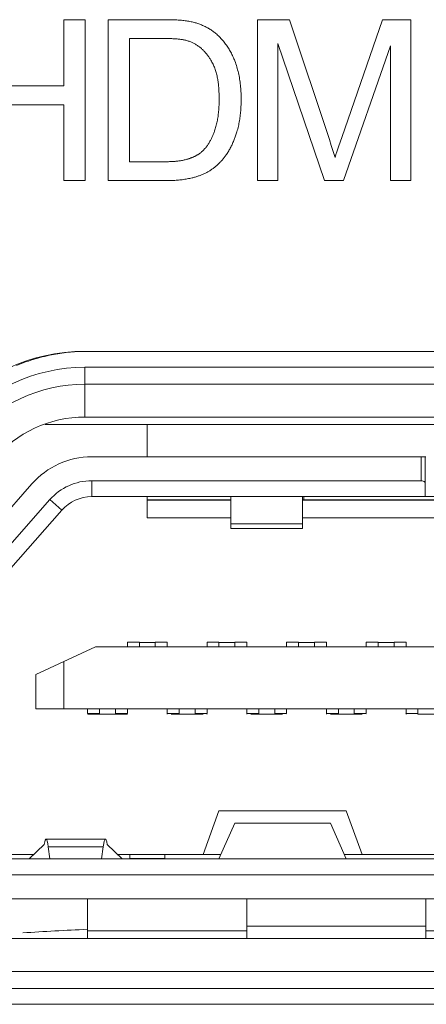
# Model space of a CAD drawing. Header units: millimetres. Extents: x 3925 to 5043, y -86 to 778.
# Tile 269 of 325: x 4803.36 to 4804.64, y 374.3 to 377.39. Entities that reach past the tile are written whole.
import ezdxf

# ---------------------------------------------------------------- set-up
doc = ezdxf.new("R2010")
doc.units = ezdxf.units.MM
doc.header["$LTSCALE"] = 46.255
for name, color, linetype in [('11_190F4G00BDXF_CONTINUOUS_LINE', 7, 'CONTINUOUS'), ('H30K-IO-LABEDXF_CONTINUOUS_LINE', 7, 'CONTINUOUS'), ('H30K-REAR-CODXF_CONTINUOUS_LINE', 7, 'CONTINUOUS'), ('H60-LSM-BASEDXF_CONTINUOUS_LINE', 7, 'CONTINUOUS'), ('LABEL-IO-H30DXF_CONTINUOUS_LINE', 7, 'CONTINUOUS')]:
    doc.layers.add(name, color=color, linetype=linetype)

msp = doc.modelspace()

# ---------------------------------------------------------------- linework, layer by layer
at = {"layer": '11_190F4G00BDXF_CONTINUOUS_LINE', "color": 7, "linetype": 'Continuous', "lineweight": 0}
for p, q in [((4803.4383, 376.1223), (4806.0794, 376.1223)), ((4803.7588, 376.1223), (4803.7588, 376.021)), ((4804.6336, 376.021), (4803.5841, 376.021)), ((4804.6188, 375.946), (4804.6188, 376.021)), ((4804.6313, 375.896), (4804.6313, 376.021)), ((4803.2054, 375.7191), (4803.3964, 375.9362)), ((4803.5841, 375.896), (4803.5841, 375.946)), ((4803.5841, 375.946), (4804.6188, 375.946)), ((4803.4527, 375.8866), (4803.2617, 375.6696)), ((4803.4903, 375.8536), (4803.4527, 375.8866)), ((4803.5841, 375.896), (4805.9336, 375.896)), ((4803.7588, 375.896), (4803.7588, 375.8298)), ((4804.0213, 375.8856), (4803.7588, 375.8856)), ((4803.7588, 375.8848), (4804.0213, 375.8848)), ((4804.0213, 375.896), (4804.0213, 375.796)), ((4804.2463, 375.796), (4804.2463, 375.896)), ((4805.2713, 375.8856), (4804.2463, 375.8856)), ((4804.2463, 375.8848), (4805.2713, 375.8848)), ((4804.2502, 375.8856), (4804.2502, 375.896)), ((4803.4903, 375.8536), (4803.2993, 375.6365)), ((4804.0213, 375.8298), (4803.7588, 375.8298)), ((4804.0213, 375.811), (4804.2463, 375.811)), ((4805.2713, 375.8298), (4804.2463, 375.8298)), ((4804.0213, 375.796), (4804.2463, 375.796)), ((4803.6963, 375.4393), (4803.6963, 375.4248)), ((4803.7338, 375.4393), (4803.6963, 375.4393)), ((4803.7338, 375.4248), (4803.7338, 375.4393)), ((4803.7838, 375.4377), (4803.7338, 375.4377)), ((4803.7838, 375.4377), (4803.7338, 375.4377)), ((4803.7838, 375.4393), (4803.8213, 375.4393)), ((4803.7838, 375.4377), (4803.7838, 375.4344)), ((4803.8213, 375.4248), (4803.8213, 375.4393)), ((4803.9463, 375.4393), (4803.9463, 375.4248)), ((4803.9838, 375.4393), (4803.9463, 375.4393)), ((4803.9838, 375.4248), (4803.9838, 375.4393)), ((4804.0338, 375.4378), (4803.9838, 375.4378)), ((4804.0338, 375.4378), (4803.9838, 375.4378)), ((4804.0338, 375.4393), (4804.0713, 375.4393)), ((4804.0338, 375.4378), (4804.0338, 375.4345)), ((4804.0713, 375.4248), (4804.0713, 375.4393)), ((4804.1963, 375.4393), (4804.1963, 375.4248)), ((4804.2338, 375.4393), (4804.1963, 375.4393)), ((4804.2338, 375.4248), (4804.2338, 375.4393)), ((4804.2838, 375.4379), (4804.2338, 375.4379)), ((4804.2838, 375.4379), (4804.2338, 375.4379)), ((4804.2838, 375.4393), (4804.3213, 375.4393)), ((4804.2838, 375.4379), (4804.2838, 375.4345)), ((4804.3213, 375.4248), (4804.3213, 375.4393)), ((4804.4463, 375.4393), (4804.4463, 375.4248)), ((4804.4838, 375.4393), (4804.4463, 375.4393)), ((4804.4838, 375.4248), (4804.4838, 375.4393)), ((4804.5338, 375.438), (4804.4838, 375.4379)), ((4804.5338, 375.4379), (4804.4838, 375.4379)), ((4804.5338, 375.4393), (4804.5713, 375.4393)), ((4804.5338, 375.438), (4804.5338, 375.4346)), ((4804.5713, 375.4248), (4804.5713, 375.4393)), ((4803.4088, 375.3373), (4803.5963, 375.4248)), ((4805.9213, 375.4248), (4803.5963, 375.4248)), ((4803.7838, 375.4344), (4803.7838, 375.4248)), ((4804.0338, 375.4345), (4804.0338, 375.4248)), ((4804.2838, 375.4345), (4804.2838, 375.4248)), ((4804.5338, 375.4346), (4804.5338, 375.4248)), ((4803.4963, 375.3781), (4803.4963, 375.2298)), ((4803.4088, 375.3373), (4803.4088, 375.2298)), ((4803.4088, 375.2298), (4806.1088, 375.2298)), ((4803.5713, 375.2298), (4803.5713, 375.2148)), ((4803.6089, 375.2298), (4803.6089, 375.2132)), ((4803.6589, 375.2132), (4803.6589, 375.2298)), ((4803.6963, 375.2148), (4803.6963, 375.2298)), ((4803.8213, 375.2298), (4803.8213, 375.2148)), ((4803.8589, 375.2298), (4803.8589, 375.2132)), ((4803.9089, 375.2133), (4803.9089, 375.2298)), ((4803.9463, 375.2148), (4803.9463, 375.2298)), ((4804.0713, 375.2298), (4804.0713, 375.2148)), ((4804.1089, 375.2298), (4804.1089, 375.2133)), ((4804.1589, 375.2133), (4804.1589, 375.2298)), ((4804.1963, 375.2148), (4804.1963, 375.2298)), ((4804.3213, 375.2298), (4804.3213, 375.2148)), ((4804.3589, 375.2298), (4804.3589, 375.2134)), ((4804.4089, 375.2134), (4804.4089, 375.2298)), ((4804.4463, 375.2148), (4804.4463, 375.2298)), ((4804.5713, 375.2298), (4804.5713, 375.2148)), ((4804.6089, 375.2298), (4804.6089, 375.2135)), ((4803.5722, 375.2132), (4803.5713, 375.2148)), ((4803.6088, 375.2148), (4803.5713, 375.2148)), ((4803.5722, 375.2132), (4803.5935, 375.2132)), ((4803.5838, 375.2148), (4803.5839, 375.2132)), ((4803.672, 375.2132), (4803.5935, 375.2132)), ((4803.6963, 375.2148), (4803.6589, 375.2148)), ((4803.6963, 375.2132), (4803.672, 375.2132)), ((4803.6963, 375.2132), (4803.6962, 375.2131)), ((4803.8214, 375.214), (4803.8212, 375.2132)), ((4803.8588, 375.2148), (4803.8213, 375.2148)), ((4803.8442, 375.2132), (4803.8337, 375.2132)), ((4803.9224, 375.2133), (4803.8442, 375.2132)), ((4803.9463, 375.2148), (4803.9089, 375.2148)), ((4803.9337, 375.2133), (4803.9224, 375.2133)), ((4803.9463, 375.2133), (4803.9462, 375.2132)), ((4804.0714, 375.214), (4804.0712, 375.2132)), ((4804.1088, 375.2148), (4804.0713, 375.2148)), ((4804.1745, 375.2133), (4804.084, 375.2133)), ((4804.1963, 375.2148), (4804.1589, 375.2148)), ((4804.1837, 375.2133), (4804.1745, 375.2133)), ((4804.1963, 375.2133), (4804.1962, 375.2133)), ((4804.3214, 375.2141), (4804.3212, 375.2133)), ((4804.3588, 375.2148), (4804.3213, 375.2148)), ((4804.4235, 375.2134), (4804.334, 375.2134)), ((4804.4463, 375.2148), (4804.4089, 375.2148)), ((4804.4337, 375.2134), (4804.4235, 375.2134)), ((4804.4463, 375.2134), (4804.4462, 375.2133)), ((4804.5714, 375.2141), (4804.5712, 375.2134)), ((4804.6089, 375.2148), (4804.5713, 375.2148)), ((4804.6589, 375.2135), (4804.6089, 375.2135)), ((4803.9838, 374.9098), (4803.9338, 374.7723)), ((4803.9838, 374.9098), (4804.3838, 374.9098)), ((4804.4339, 374.7723), (4804.3838, 374.9098)), ((4803.9838, 374.7585), (4804.0338, 374.871)), ((4804.0338, 374.871), (4804.3338, 374.871)), ((4804.3338, 374.871), (4804.3838, 374.7585)), ((4803.627, 374.821), (4803.4407, 374.821)), ((4803.435, 374.8041), (4803.3876, 374.7585)), ((4803.4524, 374.7585), (4803.4474, 374.7971)), ((4803.4474, 374.7971), (4803.6203, 374.7971)), ((4803.6203, 374.7971), (4803.6153, 374.7585)), ((4803.6801, 374.7585), (4803.6327, 374.8041)), ((4803.1338, 374.7585), (4806.3838, 374.7585)), ((4803.4019, 374.7723), (4803.1463, 374.7723)), ((4803.99, 374.7723), (4803.6658, 374.7723)), ((4803.7038, 374.7723), (4803.7038, 374.7598)), ((4803.8138, 374.7598), (4803.7038, 374.7598)), ((4803.8138, 374.7598), (4803.8138, 374.7723)), ((4805.14, 374.7723), (4804.3777, 374.7723)), ((4803.1338, 374.7085), (4806.3838, 374.7085)), ((4803.1338, 374.6335), (4806.3838, 374.6335)), ((4803.5713, 374.6335), (4803.5713, 374.5085)), ((4804.0713, 374.5085), (4804.0713, 374.6335)), ((4804.6338, 374.6335), (4804.6338, 374.5085)), ((4804.0713, 374.5335), (4803.5713, 374.5335)), ((4804.8838, 374.5335), (4804.6338, 374.5335))]:
    msp.add_line(p, q, dxfattribs=at)
for radius in [0.25, 0.175, 0.125]:
    msp.add_arc((4803.5841, 375.771), radius, 90, 138.6522, dxfattribs=at)
for centre, major_axis, ratio, start_param, end_param in [((4804.6188, 375.9388), (0.0125, 0), 0.57735, 0.415523, 1.570796), ((4803.4407, 374.646), (0, 0.175), 0.075758, -0.528557, 0.442911), ((4803.627, 374.646), (0, 0.175), 0.075758, 5.840274, 6.811742)]:
    msp.add_ellipse(centre, major_axis=major_axis, ratio=ratio, start_param=start_param, end_param=end_param, dxfattribs=at)
at = {"layer": 'H30K-IO-LABEDXF_CONTINUOUS_LINE', "color": 7, "linetype": 'Continuous', "lineweight": 0}
for p, q in [((4803.4964, 377.1852), (4803.4964, 377.3934)), ((4803.4964, 377.3934), (4803.5634, 377.3934)), ((4803.5634, 377.3934), (4803.5634, 376.8882)), ((4803.6358, 376.8882), (4803.6358, 377.3934)), ((4803.6358, 377.3934), (4803.8174, 377.3933)), ((4804.1048, 376.8882), (4804.1048, 377.3934)), ((4804.1048, 377.3934), (4804.2049, 377.3934)), ((4804.2049, 377.3934), (4804.3306, 377.0171)), ((4804.3694, 377.024), (4804.4972, 377.3934)), ((4804.4972, 377.3934), (4804.5866, 377.3934)), ((4804.5866, 377.3934), (4804.5866, 376.8882)), ((4803.7029, 377.3341), (4803.7029, 376.9475)), ((4803.8088, 377.3341), (4803.7029, 377.3341)), ((4803.8198, 377.3341), (4803.8088, 377.3341)), ((4804.169, 377.3186), (4804.169, 376.8882)), ((4804.3148, 376.8882), (4804.169, 377.3186)), ((4804.5224, 377.3108), (4804.375, 376.8882)), ((4804.5224, 376.8882), (4804.5224, 377.3108)), ((4803.2354, 377.1852), (4803.4964, 377.1852)), ((4803.4964, 377.126), (4803.2354, 377.126)), ((4803.4964, 376.8882), (4803.4964, 377.126)), ((4804.3306, 377.0171), (4804.3367, 376.9984)), ((4804.3603, 376.9971), (4804.3694, 377.024)), ((4804.3543, 376.979), (4804.3603, 376.9971)), ((4803.7029, 376.9475), (4803.8135, 376.9475)), ((4803.8135, 376.9475), (4803.8194, 376.9475)), ((4803.5634, 376.8882), (4803.4964, 376.8882)), ((4803.822, 376.8882), (4803.6358, 376.8882)), ((4804.169, 376.8882), (4804.1048, 376.8882)), ((4804.375, 376.8882), (4804.3148, 376.8882)), ((4804.5866, 376.8882), (4804.5224, 376.8882)), ((4803.5631, 376.352), (4805.9547, 376.352)), ((4806.5089, 374.3023), (4803.0089, 374.3023))]:
    msp.add_line(p, q, dxfattribs=at)
for points in [[(4803.8174, 377.3933), (4803.825, 377.3933), (4803.8287, 377.3933), (4803.8325, 377.3932), (4803.8363, 377.3931), (4803.8401, 377.393), (4803.8439, 377.3929), (4803.8476, 377.3927), (4803.8514, 377.3925), (4803.8552, 377.3923), (4803.8589, 377.3921), (4803.8627, 377.3918), (4803.8664, 377.3915), (4803.8702, 377.3911), (4803.8739, 377.3907), (4803.8777, 377.3902), (4803.8814, 377.3897), (4803.8851, 377.3891), (4803.8888, 377.3884), (4803.8925, 377.3878), (4803.8962, 377.387), (4803.8998, 377.3862)], [(4803.8998, 377.3862), (4803.9028, 377.3855), (4803.9058, 377.3847), (4803.9087, 377.3839), (4803.9117, 377.383), (4803.9146, 377.3821), (4803.9176, 377.3812), (4803.9205, 377.3802), (4803.9234, 377.3791), (4803.9263, 377.378), (4803.9292, 377.3768), (4803.932, 377.3756), (4803.9349, 377.3744), (4803.9377, 377.3731), (4803.9405, 377.3717), (4803.9432, 377.3703), (4803.946, 377.3689), (4803.9487, 377.3674), (4803.9514, 377.3659), (4803.954, 377.3643), (4803.9566, 377.3627), (4803.9592, 377.361), (4803.9618, 377.3593), (4803.9643, 377.3575), (4803.9667, 377.3557), (4803.9692, 377.3538), (4803.9716, 377.3519), (4803.9739, 377.35)], [(4803.8952, 377.3237), (4803.8927, 377.3247), (4803.8901, 377.3256), (4803.8876, 377.3264), (4803.885, 377.3272), (4803.8823, 377.3279), (4803.8797, 377.3286), (4803.8771, 377.3292), (4803.8744, 377.3298), (4803.8717, 377.3303), (4803.8691, 377.3308), (4803.8664, 377.3312), (4803.8637, 377.3316), (4803.861, 377.332), (4803.8582, 377.3323), (4803.8555, 377.3326), (4803.8528, 377.3328), (4803.85, 377.3331), (4803.8473, 377.3333), (4803.8445, 377.3334), (4803.8418, 377.3336), (4803.839, 377.3337), (4803.8363, 377.3338), (4803.8335, 377.3339), (4803.8308, 377.3339), (4803.828, 377.334), (4803.8253, 377.334), (4803.8198, 377.3341)], [(4803.9584, 377.2666), (4803.9571, 377.2687), (4803.9558, 377.2707), (4803.9545, 377.2728), (4803.9531, 377.2748), (4803.9517, 377.2768), (4803.9502, 377.2789), (4803.9487, 377.2809), (4803.9472, 377.2828), (4803.9456, 377.2848), (4803.9441, 377.2867), (4803.9425, 377.2886), (4803.9408, 377.2905), (4803.9391, 377.2924), (4803.9374, 377.2942), (4803.9357, 377.296), (4803.9339, 377.2978), (4803.9321, 377.2995), (4803.9303, 377.3013), (4803.9285, 377.3029), (4803.9266, 377.3046), (4803.9247, 377.3062), (4803.9227, 377.3077), (4803.9208, 377.3092), (4803.9188, 377.3107), (4803.9168, 377.3122), (4803.9147, 377.3135), (4803.9127, 377.3149), (4803.9106, 377.3162), (4803.9084, 377.3174), (4803.9063, 377.3186), (4803.9041, 377.3197), (4803.902, 377.3208), (4803.8997, 377.3219), (4803.8975, 377.3228), (4803.8952, 377.3237)], [(4803.9739, 377.35), (4803.9768, 377.3475), (4803.9796, 377.345), (4803.9823, 377.3424), (4803.985, 377.3398), (4803.9876, 377.3371), (4803.9902, 377.3343), (4803.9928, 377.3315), (4803.9953, 377.3287), (4803.9977, 377.3258), (4804.0001, 377.3228), (4804.0025, 377.3199), (4804.0048, 377.3168), (4804.007, 377.3137), (4804.0092, 377.3106), (4804.0113, 377.3075), (4804.0134, 377.3043), (4804.0154, 377.301), (4804.0174, 377.2978), (4804.0193, 377.2945), (4804.0211, 377.2911), (4804.0229, 377.2878), (4804.0246, 377.2844), (4804.0263, 377.281), (4804.0279, 377.2776), (4804.0294, 377.2741), (4804.0309, 377.2706), (4804.0323, 377.2672), (4804.0337, 377.2637)], [(4803.9844, 377.1445), (4803.9844, 377.1481), (4803.9844, 377.1517), (4803.9843, 377.1553), (4803.9842, 377.1589), (4803.9841, 377.1625), (4803.9839, 377.1662), (4803.9838, 377.1698), (4803.9836, 377.1734), (4803.9833, 377.1771), (4803.983, 377.1807), (4803.9827, 377.1843), (4803.9823, 377.188), (4803.9819, 377.1916), (4803.9815, 377.1952), (4803.981, 377.1988), (4803.9804, 377.2024), (4803.9798, 377.206), (4803.9792, 377.2096), (4803.9785, 377.2132), (4803.9777, 377.2167), (4803.9769, 377.2202), (4803.976, 377.2237), (4803.9751, 377.2272), (4803.9741, 377.2307), (4803.973, 377.2341), (4803.9719, 377.2375), (4803.9707, 377.2409), (4803.9694, 377.2442), (4803.9681, 377.2475), (4803.9666, 377.2508), (4803.9652, 377.254), (4803.9636, 377.2572), (4803.9619, 377.2604), (4803.9602, 377.2635), (4803.9584, 377.2666)], [(4804.0337, 377.2637), (4804.0354, 377.2591), (4804.037, 377.2545), (4804.0385, 377.2498), (4804.0399, 377.2452), (4804.0413, 377.2405), (4804.0425, 377.2358), (4804.0437, 377.231), (4804.0449, 377.2262), (4804.0459, 377.2215), (4804.0469, 377.2166), (4804.0478, 377.2118), (4804.0486, 377.207), (4804.0494, 377.2021), (4804.0501, 377.1973), (4804.0507, 377.1924), (4804.0513, 377.1875), (4804.0517, 377.1826), (4804.0522, 377.1777), (4804.0525, 377.1728), (4804.0529, 377.1679), (4804.0531, 377.163), (4804.0533, 377.1581), (4804.0534, 377.1532), (4804.0535, 377.1484), (4804.0535, 377.1435)], [(4803.9711, 377.0471), (4803.9723, 377.0508), (4803.9734, 377.0546), (4803.9745, 377.0584), (4803.9755, 377.0622), (4803.9764, 377.066), (4803.9773, 377.0699), (4803.9781, 377.0737), (4803.9789, 377.0776), (4803.9796, 377.0815), (4803.9802, 377.0854), (4803.9808, 377.0893), (4803.9813, 377.0932), (4803.9818, 377.0971), (4803.9823, 377.1011), (4803.9827, 377.105), (4803.983, 377.109), (4803.9833, 377.1129), (4803.9836, 377.1169), (4803.9838, 377.1208), (4803.984, 377.1248), (4803.9841, 377.1287), (4803.9843, 377.1327), (4803.9843, 377.1366), (4803.9844, 377.1406), (4803.9844, 377.1445)], [(4804.0535, 377.1435), (4804.0535, 377.139), (4804.0535, 377.1345), (4804.0534, 377.13), (4804.0532, 377.1256), (4804.053, 377.1211), (4804.0528, 377.1166), (4804.0525, 377.1121), (4804.0521, 377.1076), (4804.0518, 377.1031), (4804.0513, 377.0987), (4804.0508, 377.0942), (4804.0503, 377.0897), (4804.0497, 377.0853), (4804.049, 377.0808), (4804.0483, 377.0764), (4804.0475, 377.072), (4804.0466, 377.0676), (4804.0457, 377.0632), (4804.0447, 377.0588), (4804.0437, 377.0545), (4804.0426, 377.0501), (4804.0414, 377.0458), (4804.0401, 377.0415)], [(4803.9342, 376.983), (4803.9359, 376.9848), (4803.9377, 376.9867), (4803.9394, 376.9886), (4803.9411, 376.9905), (4803.9427, 376.9925), (4803.9443, 376.9945), (4803.9458, 376.9965), (4803.9473, 376.9986), (4803.9488, 377.0007), (4803.9502, 377.0029), (4803.9516, 377.005), (4803.953, 377.0072), (4803.9543, 377.0094), (4803.9556, 377.0117), (4803.9569, 377.0139), (4803.9581, 377.0162), (4803.9593, 377.0185), (4803.9605, 377.0208), (4803.9616, 377.0231), (4803.9627, 377.0255), (4803.9637, 377.0278), (4803.9648, 377.0302), (4803.9658, 377.0326), (4803.9667, 377.035), (4803.9677, 377.0374), (4803.9686, 377.0398), (4803.9694, 377.0422), (4803.9703, 377.0446), (4803.9711, 377.0471)], [(4804.0401, 377.0415), (4804.0392, 377.0384), (4804.0382, 377.0353), (4804.0372, 377.0322), (4804.0361, 377.0291), (4804.0351, 377.026), (4804.034, 377.0229), (4804.0328, 377.0199), (4804.0316, 377.0168), (4804.0304, 377.0138), (4804.0292, 377.0107), (4804.0279, 377.0077), (4804.0266, 377.0047), (4804.0252, 377.0017), (4804.0238, 376.9988), (4804.0224, 376.9958), (4804.0209, 376.9929), (4804.0194, 376.99), (4804.0178, 376.9872), (4804.0162, 376.9843), (4804.0146, 376.9815), (4804.0129, 376.9787), (4804.0112, 376.976), (4804.0094, 376.9732), (4804.0075, 376.9706), (4804.0057, 376.9679)], [(4803.8889, 376.9567), (4803.8906, 376.9573), (4803.8923, 376.9579), (4803.894, 376.9585), (4803.8957, 376.9592), (4803.8974, 376.9598), (4803.8991, 376.9605), (4803.9008, 376.9612), (4803.9025, 376.9619), (4803.9041, 376.9627), (4803.9058, 376.9635), (4803.9075, 376.9643), (4803.9091, 376.9651), (4803.9107, 376.9659), (4803.9123, 376.9668), (4803.9139, 376.9677), (4803.9155, 376.9686), (4803.9171, 376.9696), (4803.9186, 376.9706), (4803.9201, 376.9716), (4803.9216, 376.9726), (4803.9231, 376.9736), (4803.9246, 376.9747), (4803.926, 376.9758), (4803.9275, 376.9769), (4803.9288, 376.9781), (4803.9302, 376.9793), (4803.9316, 376.9805), (4803.9329, 376.9817), (4803.9342, 376.983)], [(4804.3367, 376.9984), (4804.3427, 376.9797), (4804.3456, 376.9704), (4804.3485, 376.961)], [(4803.8194, 376.9475), (4803.8223, 376.9475), (4803.8253, 376.9476), (4803.8282, 376.9477), (4803.8311, 376.9478), (4803.8341, 376.9479), (4803.837, 376.948), (4803.84, 376.9482), (4803.8429, 376.9484), (4803.8458, 376.9486), (4803.8488, 376.9489), (4803.8517, 376.9492), (4803.8546, 376.9495), (4803.8575, 376.9498), (4803.8604, 376.9502), (4803.8633, 376.9507), (4803.8662, 376.9512), (4803.8691, 376.9517), (4803.872, 376.9522), (4803.8748, 376.9529), (4803.8777, 376.9535), (4803.8805, 376.9542), (4803.8833, 376.955), (4803.8861, 376.9558), (4803.8889, 376.9567)], [(4804.0057, 376.9679), (4804.0041, 376.9658), (4804.0026, 376.9637), (4804.001, 376.9617), (4803.9994, 376.9596), (4803.9977, 376.9576), (4803.9961, 376.9556), (4803.9944, 376.9536), (4803.9926, 376.9516), (4803.9909, 376.9496), (4803.9891, 376.9477), (4803.9873, 376.9458), (4803.9855, 376.9439), (4803.9837, 376.942), (4803.9818, 376.9402), (4803.9799, 376.9384), (4803.978, 376.9366), (4803.9761, 376.9349), (4803.9741, 376.9332), (4803.9721, 376.9315), (4803.9701, 376.9298), (4803.968, 376.9282), (4803.9659, 376.9266), (4803.9638, 376.9251), (4803.9617, 376.9236), (4803.9596, 376.9222)], [(4804.3485, 376.961), (4804.3514, 376.97), (4804.3543, 376.979)], [(4803.9596, 376.9222), (4803.9574, 376.9207), (4803.9552, 376.9193), (4803.9529, 376.918), (4803.9507, 376.9166), (4803.9484, 376.9153), (4803.9461, 376.9141), (4803.9438, 376.9129), (4803.9414, 376.9117), (4803.9391, 376.9106), (4803.9367, 376.9095), (4803.9343, 376.9084), (4803.9318, 376.9073), (4803.9294, 376.9063), (4803.927, 376.9054), (4803.9245, 376.9044), (4803.922, 376.9035), (4803.9195, 376.9027), (4803.917, 376.9018), (4803.9145, 376.901), (4803.912, 376.9002), (4803.9095, 376.8995), (4803.907, 376.8987), (4803.9044, 376.8981), (4803.9019, 376.8974), (4803.8994, 376.8968)], [(4803.8994, 376.8968), (4803.8956, 376.8959), (4803.8918, 376.895), (4803.888, 376.8943), (4803.8841, 376.8935), (4803.8803, 376.8929), (4803.8765, 376.8922), (4803.8726, 376.8917), (4803.8687, 376.8911), (4803.8649, 376.8907), (4803.861, 376.8902), (4803.8571, 376.8899), (4803.8532, 376.8895), (4803.8493, 376.8892), (4803.8454, 376.889), (4803.8415, 376.8888), (4803.8376, 376.8886), (4803.8337, 376.8884), (4803.8298, 376.8883), (4803.8259, 376.8882), (4803.822, 376.8882)], [(4803.4177, 376.3317), (4803.4214, 376.3327), (4803.4251, 376.3337), (4803.4288, 376.3346), (4803.4325, 376.3356), (4803.4362, 376.3365), (4803.44, 376.3373), (4803.4437, 376.3382), (4803.4474, 376.339), (4803.4511, 376.3398)], [(4803.4511, 376.3398), (4803.4577, 376.3412), (4803.4643, 376.3425), (4803.4709, 376.3437), (4803.4775, 376.3448), (4803.4841, 376.3459), (4803.4907, 376.3468), (4803.4973, 376.3477), (4803.5039, 376.3485), (4803.5105, 376.3492), (4803.5171, 376.3499), (4803.5237, 376.3504), (4803.5303, 376.3509), (4803.5369, 376.3513), (4803.5435, 376.3516), (4803.55, 376.3518), (4803.5566, 376.3519), (4803.5631, 376.352)], [(4803.3478, 376.3079), (4803.353, 376.3101), (4803.3584, 376.3121), (4803.3637, 376.3142), (4803.369, 376.3161), (4803.3744, 376.3181), (4803.3797, 376.32), (4803.3851, 376.3218), (4803.3905, 376.3236), (4803.3959, 376.3253), (4803.4014, 376.327), (4803.4068, 376.3286), (4803.4122, 376.3302), (4803.4177, 376.3317)]]:
    msp.add_lwpolyline(points, dxfattribs=at)
at = {"layer": 'H30K-REAR-CODXF_CONTINUOUS_LINE', "color": 7, "linetype": 'Continuous', "lineweight": 0}
for p, q in [((4803.563, 376.3021), (4803.563, 376.146)), ((4803.563, 376.3021), (4805.9547, 376.3021)), ((4803.563, 376.249), (4805.9547, 376.249)), ((4803.563, 376.146), (4805.9547, 376.146)), ((4806.5088, 374.5085), (4803.0088, 374.5085)), ((4806.5088, 374.4055), (4803.0088, 374.4055)), ((4806.5088, 374.3524), (4803.0088, 374.3524))]:
    msp.add_line(p, q, dxfattribs=at)
for radius in [0.5311, 0.478, 0.375]:
    msp.add_arc((4803.563, 375.771), radius, 90, 140, dxfattribs=at)
at = {"layer": 'H60-LSM-BASEDXF_CONTINUOUS_LINE', "color": 7, "linetype": 'Continuous', "lineweight": 0}
msp.add_line((4804.0713, 374.5477), (4804.6338, 374.5477), dxfattribs=at)
msp.add_arc((4804.0088, 364.8048), 9.7429, 92.58379, 93.77124, dxfattribs=at)
at = {"layer": 'LABEL-IO-H30DXF_CONTINUOUS_LINE', "color": 7, "linetype": 'Continuous', "lineweight": 0}
for p, q in [((4803.563, 376.3521), (4805.9547, 376.3521)), ((4806.5088, 374.3024), (4803.0088, 374.3024))]:
    msp.add_line(p, q, dxfattribs=at)
msp.add_arc((4803.563, 375.771), 0.5811, 90, 140, dxfattribs=at)

doc.saveas('drawing.dxf')
